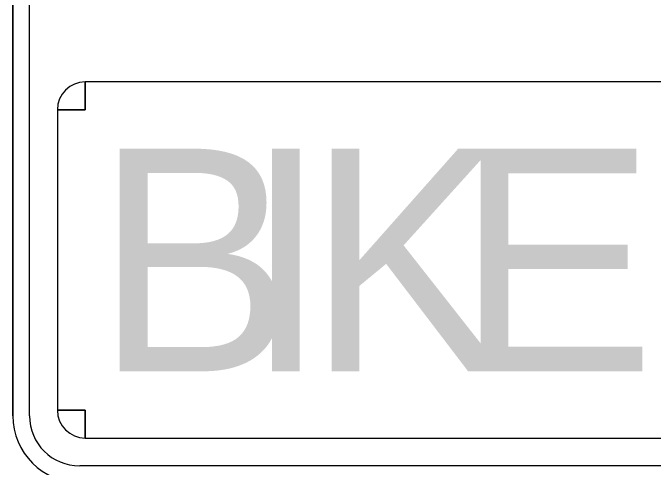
# Model space of a CAD drawing. Extents: x 99998.9 to 100095.7, y 99995 to 100010.7.
# Drawn here: x 100044.6767 to 100044.8203, y 100005.1198 to 100005.2218 of the extents above; entities that cross this region are included whole.
import ezdxf

# ---------------------------------------------------------------- set-up
doc = ezdxf.new("R2010")
doc.units = 0
doc.layers.add('TR_SN_ConstructionSigns', color=7, linetype='Continuous')

msp = doc.modelspace()

# ---------------------------------------------------------------- linework, layer by layer
at = {"layer": 'TR_SN_ConstructionSigns'}
for p, q in [((100044.67665, 100005.34133), (100044.67665, 100005.13133)), ((100044.67665, 100005.34133), (100044.67665, 100005.13133)), ((100044.67665, 100005.13133), (100044.67665, 100005.34133)), ((100044.6804, 100005.13133), (100044.6804, 100005.34133)), ((100044.6929, 100005.20008), (100044.6929, 100005.20633)), ((100044.9604, 100005.20633), (100044.6929, 100005.20633)), ((100044.6929, 100005.20633), (100044.6929, 100005.20008)), ((100044.68665, 100005.20008), (100044.6929, 100005.20008)), ((100044.6929, 100005.20008), (100044.68665, 100005.20008)), ((100044.68665, 100005.20008), (100044.68665, 100005.13258)), ((100044.6929, 100005.13258), (100044.68665, 100005.13258)), ((100044.68665, 100005.13258), (100044.6929, 100005.13258)), ((100044.6929, 100005.12633), (100044.6929, 100005.13258)), ((100044.6929, 100005.13258), (100044.6929, 100005.12633)), ((100044.6929, 100005.12633), (100044.9604, 100005.12633)), ((100044.96165, 100005.12008), (100044.69165, 100005.12008))]:
    msp.add_line(p, q, dxfattribs=at)
for centre, radius, start, end in [((100044.6929, 100005.20008), 0.00625, 90, 180), ((100044.6929, 100005.13258), 0.00625, 180, 270), ((100044.69165, 100005.13133), 0.015, 180, 270), ((100044.69165, 100005.13133), 0.015, 180, 270), ((100044.69165, 100005.13133), 0.015, 180, 270), ((100044.69165, 100005.13133), 0.01125, 180, 270)]:
    msp.add_arc(centre, radius, start, end, dxfattribs=at)

# ---------------------------------------------------------------- texts
for s, p in [('B', (100044.69517, 100005.14133)), ('I', (100044.72862, 100005.14133)), ('K', (100044.74267, 100005.14133)), ('E', (100044.77612, 100005.14133))]:
    msp.add_text(s, height=0.05, dxfattribs=at).set_placement(p)

doc.saveas('drawing.dxf')
